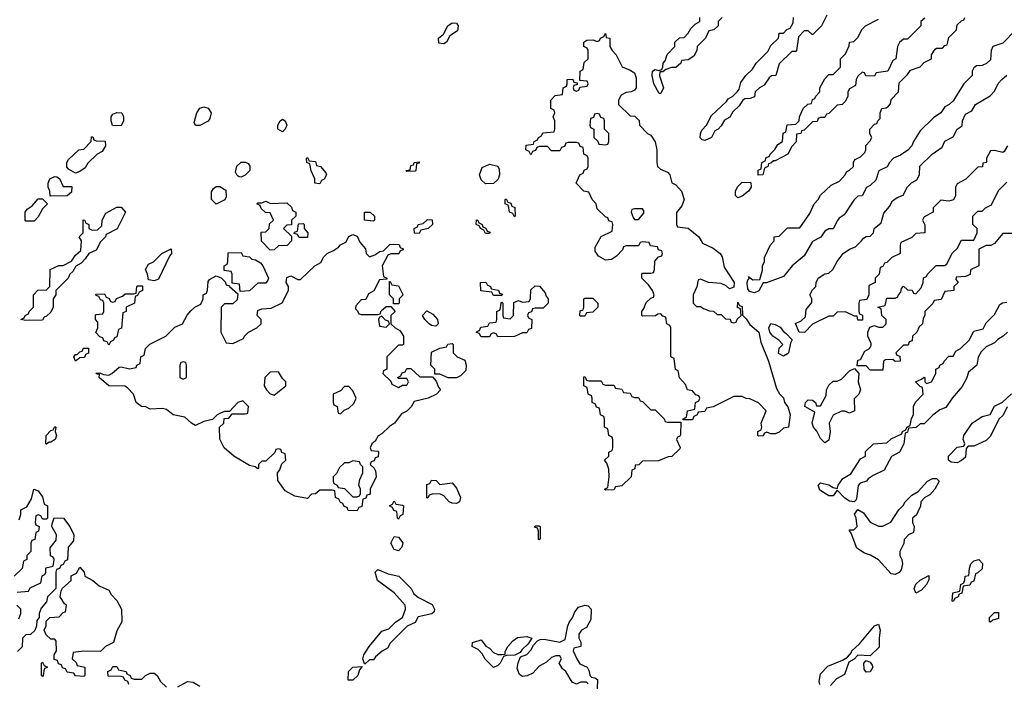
# Model space of a CAD drawing. Header units: inches. Extents: x 2701323 to 2964515, y 494916 to 722124.
# Tile 579 of 656: x 2877780 to 2882537, y 665457 to 668659. Entities that reach past the tile are written whole.
import ezdxf

# ---------------------------------------------------------------- set-up
doc = ezdxf.new("R2010")
doc.units = ezdxf.units.IN
doc.header["$MEASUREMENT"] = 0
doc.layers.add('C8676', color=7, linetype='Continuous')
doc.layers.add('C8686', color=7, linetype='Continuous')

msp = doc.modelspace()

# ---------------------------------------------------------------- linework, layer by layer
at = {"layer": 'C8676', "color": 2, "elevation": 2}
for points in [[(2879830, 668542), (2879805.2, 668545.2), (2879804, 668570), (2879828, 668590), (2879848.7, 668630), (2879870, 668644.7), (2879890, 668642), (2879898, 668630), (2879895.3, 668604.7), (2879858, 668582), (2879842, 668550)], [(2878650, 668148), (2878628.7, 668148.7), (2878623.1, 668163.1), (2878635.3, 668210), (2878650, 668231.3), (2878670, 668238), (2878690, 668232), (2878704.7, 668210), (2878698, 668182), (2878690, 668168.7)], [(2878270, 668146), (2878228.7, 668148.7), (2878222, 668170), (2878222, 668190), (2878230, 668202), (2878250, 668211.3), (2878274, 668210), (2878282, 668190), (2878282, 668170)], [(2879050, 668118), (2879028, 668130), (2879028, 668150), (2879038, 668170), (2879050, 668178), (2879062, 668170), (2879071.3, 668150), (2879062, 668130)], [(2878050, 667918), (2878016.4, 667936.4), (2878008, 667948), (2878008, 667970), (2878016.4, 667983.6), (2878066, 668030), (2878090, 668034), (2878126, 668070), (2878127.3, 668092.7), (2878132.7, 668092.7), (2878138, 668078), (2878150, 668074), (2878192.7, 668072.7), (2878194, 668050), (2878178, 668022), (2878154, 668010), (2878110, 667966), (2878096.9, 667943.1), (2878070, 667926)], [(2879230, 667866), (2879206, 667870), (2879206, 667890), (2879188.4, 667928.4), (2879182, 667962), (2879168, 667970), (2879166, 667990), (2879170, 667994), (2879178, 667978), (2879210, 667974), (2879214, 667954), (2879234, 667950), (2879259.6, 667919.6), (2879262, 667910), (2879251.6, 667888.4), (2879238, 667882)], [(2878850, 667898), (2878840.4, 667900.4), (2878830, 667906), (2878823.1, 667923.1), (2878829.1, 667950.9), (2878850, 667971.3), (2878871.6, 667971.6), (2878884.7, 667964.7), (2878891.2, 667951.1), (2878891.3, 667930), (2878870, 667908)], [(2879650, 667926), (2879646, 667930), (2879666, 667934), (2879670, 667954), (2879682, 667958), (2879686, 667970), (2879710, 667972), (2879710, 667966), (2879698, 667962), (2879694, 667930), (2879690, 667928)], [(2877927.3, 667807.3), (2877926, 667830), (2877918, 667850), (2877918, 667870), (2877926, 667890), (2877950, 667902), (2877959.6, 667899.6), (2877972.7, 667892.7), (2877990, 667854), (2878032.7, 667852.7), (2878030, 667826), (2878010, 667808)], [(2878730, 667768), (2878706, 667790), (2878707.3, 667827.3), (2878716.4, 667843.6), (2878730, 667854), (2878747.3, 667852.7), (2878776, 667836), (2878776.9, 667803.1), (2878771.3, 667788.7)], [(2877810, 667686), (2877806, 667690), (2877806, 667730), (2877816.4, 667743.6), (2877840.4, 667759.6), (2877870, 667794), (2877890, 667794), (2877914, 667770), (2877890, 667746), (2877870, 667706), (2877850, 667686)], [(2877810, 667206), (2877786, 667210), (2877802, 667218), (2877806, 667230), (2877822, 667238), (2877826, 667250), (2877846, 667270), (2877846, 667330), (2877868.4, 667351.6), (2877910, 667354), (2877926, 667370), (2877927.3, 667452.7), (2877968.4, 667471.6), (2877990, 667472), (2878030, 667492), (2878050, 667522), (2878075.3, 667544.7), (2878078, 667590), (2878068, 667610), (2878086, 667630), (2878087.3, 667692.7), (2878094, 667690), (2878098, 667678), (2878114, 667670), (2878114, 667650), (2878130, 667642), (2878156.4, 667643.6), (2878176.4, 667663.6), (2878178, 667690), (2878196.4, 667723.6), (2878250, 667754), (2878270, 667754), (2878292, 667730), (2878251.3, 667648.7), (2878198, 667622), (2878194, 667610), (2878170, 667586), (2878150, 667546), (2878114, 667530), (2878096.9, 667503.1), (2878076.9, 667483.1), (2878051.6, 667468.4), (2878036.9, 667443.1), (2878022, 667430), (2878014, 667410), (2877954, 667350), (2877954, 667330), (2877942, 667310), (2877942, 667270), (2877930, 667246), (2877910, 667226), (2877898, 667222), (2877890, 667208)], [(2878991.6, 667771.6), (2879070, 667774), (2879092.7, 667752.7), (2879098, 667738), (2879114, 667730), (2879114, 667710), (2879094, 667690), (2879092.7, 667667.3), (2879070, 667666), (2879054, 667650), (2879094, 667614), (2879094, 667590), (2879071.6, 667568.4), (2879030, 667566), (2879010, 667548), (2878990, 667546), (2878948.4, 667588.4), (2878947.3, 667632.7), (2878970, 667634), (2878986, 667650), (2878987.3, 667672.7), (2879006, 667690), (2878990, 667726), (2878967.3, 667727.3), (2878947.3, 667747.3), (2878942, 667762), (2878926, 667770), (2878930, 667774), (2878950, 667774), (2878970, 667782)], [(2879490, 667686), (2879446, 667690), (2879446, 667730), (2879474, 667730), (2879494, 667710), (2879494, 667690)], [(2879710, 667626), (2879687.3, 667627.3), (2879686, 667650), (2879702, 667658), (2879706, 667670), (2879730, 667674), (2879750, 667694), (2879772.7, 667692.7), (2879774, 667670), (2879754, 667650), (2879718, 667642)], [(2879130, 667606), (2879122, 667622), (2879106, 667626), (2879107.3, 667632.7), (2879122, 667638), (2879127.3, 667672.7), (2879150, 667674), (2879154, 667670), (2879154, 667650), (2879172, 667630), (2879170, 667606)], [(2879470, 667514), (2879496.4, 667523.6), (2879520.4, 667539.6), (2879538, 667542), (2879570, 667574), (2879612.7, 667572.7), (2879618, 667558), (2879632.7, 667552.7), (2879632.7, 667547.3), (2879618, 667542), (2879611.6, 667528.4), (2879572.7, 667527.3), (2879558, 667522), (2879532, 667470), (2879538, 667418), (2879554, 667410), (2879554, 667406), (2879518, 667402), (2879491.2, 667348.9), (2879465.4, 667334.6), (2879452.7, 667307.3), (2879430, 667306), (2879403.6, 667276.4), (2879402, 667262), (2879412.7, 667252.7), (2879418, 667238), (2879430, 667234), (2879510, 667234), (2879522, 667238), (2879527.3, 667252.7), (2879550, 667274), (2879574, 667274), (2879594, 667250), (2879574, 667230), (2879574, 667190), (2879594, 667170), (2879616.9, 667156.9), (2879634, 667130), (2879634, 667090), (2879630, 667086), (2879610, 667086), (2879554, 667030), (2879554, 666970), (2879538, 666962), (2879534, 666950), (2879572.7, 666912.7), (2879578, 666898), (2879610, 666882), (2879630, 666894), (2879650, 666894), (2879658, 666910), (2879650, 666926), (2879610, 666926), (2879606, 666930), (2879622, 666938), (2879627.3, 666952.7), (2879642, 666958), (2879650, 666974), (2879670, 666974), (2879712.7, 666932.7), (2879774, 666934), (2879792.7, 666912.7), (2879803.6, 666883.6), (2879814, 666870), (2879794, 666850), (2879754, 666830), (2879686, 666814), (2879670.9, 666789.1), (2879650, 666768), (2879625.4, 666754.6), (2879590.7, 666709.3), (2879566.8, 666693.2), (2879530, 666658), (2879511.6, 666648.4), (2879496.9, 666623.1), (2879482, 666610), (2879474, 666590), (2879478, 666578), (2879510, 666574), (2879514, 666570), (2879512.7, 666547.3), (2879498, 666542), (2879492.7, 666527.3), (2879478, 666522), (2879474, 666510), (2879492.7, 666492.7), (2879499.6, 666479.6), (2879502, 666450), (2879474, 666390), (2879472.7, 666367.3), (2879458, 666362), (2879452.7, 666347.3), (2879438, 666342), (2879432.7, 666307.3), (2879418, 666302), (2879410, 666286), (2879367.3, 666287.3), (2879362, 666302), (2879347.3, 666307.3), (2879342, 666322), (2879330, 666326), (2879322, 666342), (2879306, 666350), (2879302, 666382), (2879290, 666386), (2879230, 666386), (2879210, 666368), (2879190, 666366), (2879170, 666346), (2879110, 666357.2), (2879063.2, 666383.2), (2879027.3, 666432.7), (2879026, 666470), (2879036.4, 666483.6), (2879047.3, 666512.7), (2879066, 666530), (2879062, 666562), (2879047.3, 666567.3), (2879042, 666582), (2879030, 666586), (2879018, 666582), (2879012.7, 666567.3), (2878970, 666526), (2878950, 666526), (2878934, 666510), (2878934, 666490), (2878930, 666488.7), (2878918, 666498), (2878890, 666505.2), (2878815.3, 666550), (2878768.7, 666590), (2878747.3, 666632.7), (2878746, 666690), (2878766, 666710), (2878767.3, 666732.7), (2878790, 666734), (2878806, 666754), (2878870, 666754), (2878882, 666758), (2878886, 666790), (2878858, 666818), (2878834, 666810), (2878794, 666766), (2878770, 666766), (2878750, 666758), (2878734, 666750), (2878712, 666728), (2878670, 666718), (2878630, 666698), (2878610, 666709), (2878578.4, 666738.4), (2878522, 666750), (2878490, 666776), (2878470, 666781.2), (2878410, 666778), (2878388.7, 666788.7), (2878368, 666790), (2878342, 666810), (2878329.2, 666849.2), (2878300.4, 666880.4), (2878288.7, 666888.7), (2878210, 666889.6), (2878164, 666930), (2878166, 666946), (2878154, 666946), (2878148.4, 666951.6), (2878167.3, 666952.7), (2878184.7, 666944.7), (2878210, 666942), (2878226, 666950), (2878260.4, 666979.6), (2878270, 666982), (2878310, 666972), (2878342, 666978), (2878346, 666990), (2878362, 666998), (2878366, 667030), (2878382, 667038), (2878388, 667070), (2878408.8, 667091.1), (2878486, 667130), (2878530, 667174), (2878566, 667190), (2878588.4, 667231.6), (2878607.3, 667252.7), (2878626, 667270), (2878654.6, 667285.4), (2878666, 667310), (2878666, 667330), (2878682, 667338), (2878687.3, 667352.7), (2878690, 667394), (2878696.4, 667403.6), (2878730, 667422), (2878752.7, 667412.7), (2878772.7, 667392.7), (2878778, 667378), (2878794, 667374), (2878794, 667370), (2878834, 667334), (2878830, 667306), (2878810, 667286), (2878770, 667286), (2878754, 667270), (2878752, 667150), (2878778, 667098), (2878810, 667094), (2878862, 667118), (2878866, 667130), (2878886, 667150), (2878926, 667170), (2878946, 667190), (2878946, 667210), (2878928, 667230), (2878930, 667254), (2878950, 667262), (2878994.6, 667265.4), (2879048.4, 667291.6), (2879078, 667350), (2879078, 667370), (2879068, 667390), (2879070, 667414), (2879090, 667422), (2879123.6, 667403.6), (2879136.4, 667403.6), (2879206, 667470), (2879234.6, 667485.4), (2879250, 667514), (2879266, 667530), (2879296.4, 667543.6), (2879320.4, 667559.6), (2879330, 667572), (2879355.3, 667584.7), (2879370, 667612), (2879390, 667622), (2879410, 667614), (2879423.6, 667583.6), (2879451.6, 667551.6), (2879454, 667530)], [(2878430, 667398), (2878402, 667402), (2878398, 667430), (2878388.4, 667451.6), (2878402, 667478), (2878426, 667490), (2878466, 667530), (2878512, 667552), (2878514, 667530), (2878503.6, 667516.4), (2878450, 667406)], [(2878846, 667346), (2878842, 667382), (2878806, 667386), (2878806, 667430), (2878802, 667442), (2878767.3, 667447.3), (2878768, 667470), (2878782, 667478), (2878786, 667490), (2878787.3, 667532.7), (2878850, 667534), (2878858, 667518), (2878890, 667514), (2878902, 667502), (2878919.6, 667499.6), (2878943.6, 667483.6), (2878954, 667470), (2878982, 667410), (2878979.6, 667400.4), (2878970, 667386), (2878930, 667386), (2878890, 667348.7)], [(2878210, 667086), (2878202, 667102), (2878187.3, 667107.3), (2878182, 667122), (2878167.3, 667127.3), (2878148.4, 667148.4), (2878158, 667170), (2878158, 667198), (2878146, 667210), (2878146, 667230), (2878150, 667234), (2878182, 667238), (2878186, 667250), (2878186, 667290), (2878182, 667302), (2878170, 667306), (2878162, 667322), (2878150, 667326), (2878147.3, 667332.7), (2878190, 667334), (2878198, 667318), (2878212.7, 667312.7), (2878218, 667298), (2878230, 667294), (2878242, 667298), (2878247.3, 667312.7), (2878276.4, 667323.6), (2878290, 667334), (2878330, 667334), (2878342, 667338), (2878346, 667370), (2878350, 667374), (2878372.7, 667372.7), (2878374, 667350), (2878358, 667342), (2878350, 667326), (2878338, 667322), (2878334, 667290), (2878294, 667270), (2878294, 667250), (2878278, 667242), (2878271.6, 667168.4), (2878258, 667162), (2878250, 667126), (2878238, 667122), (2878234, 667110), (2878218, 667102)], [(2879586, 667286), (2879586, 667310), (2879566, 667330), (2879566, 667394), (2879570, 667394), (2879578, 667378), (2879610, 667374), (2879631.6, 667331.6), (2879631.6, 667328.4), (2879614, 667310), (2879614, 667290), (2879610, 667286)], [(2879530, 667226), (2879518, 667222), (2879514, 667210), (2879518, 667178), (2879550, 667174), (2879566, 667190), (2879562, 667202), (2879547.3, 667207.3)], [(2879790, 667178), (2879770, 667182), (2879758, 667190), (2879738, 667210), (2879726, 667230), (2879747.3, 667252.7), (2879776.9, 667236.9), (2879798, 667210), (2879802, 667190)], [(2879850, 666928), (2879810, 666946), (2879786, 666946), (2879786, 666970), (2879766, 666990), (2879770, 667052), (2879810, 667072), (2879842, 667078), (2879848.4, 667091.6), (2879870, 667094), (2879874, 667090), (2879874, 667050), (2879894, 667030), (2879930, 667014), (2879938, 666990), (2879935.3, 666964.7), (2879910, 666938), (2879890, 666928)], [(2878050, 667009.4), (2878042, 667030), (2878050, 667042), (2878058, 667042), (2878070, 667054), (2878082, 667058), (2878088.4, 667071.6), (2878112.7, 667072.7), (2878112.7, 667047.3), (2878098, 667042), (2878092.7, 667027.3), (2878070, 667026)], [(2878570, 667006), (2878558, 667002), (2878554, 666990), (2878554, 666930), (2878570, 666922), (2878586, 666930), (2878586, 666990), (2878582, 667002)], [(2879030, 666958), (2878990, 666955.3), (2878964.7, 666930), (2878962, 666890), (2878972, 666870), (2878990, 666852), (2879010, 666844.7), (2879066, 666890), (2879066, 666910), (2879050, 666926)], [(2879370, 666886), (2879350, 666886), (2879330, 666866), (2879294, 666850), (2879294, 666810), (2879298, 666798), (2879314, 666790), (2879318, 666758), (2879330, 666754), (2879347.3, 666772.7), (2879370, 666782), (2879394.6, 666805.4), (2879406, 666830), (2879390, 666866)], [(2877910, 666608), (2877906, 666610), (2877908, 666650), (2877930, 666674), (2877942, 666678), (2877950, 666694), (2877954, 666690), (2877952, 666670), (2877958, 666650), (2877951, 666630), (2877930, 666618), (2877922, 666618)], [(2879390, 666528), (2879370, 666518), (2879350, 666518), (2879325.4, 666494.6), (2879310, 666466), (2879294, 666450), (2879294, 666430), (2879298, 666418), (2879314, 666410), (2879318, 666398), (2879350, 666394), (2879390, 666354), (2879410, 666354), (2879422, 666358), (2879426, 666370), (2879426, 666390), (2879418, 666410), (2879423.1, 666436.9), (2879438, 666470), (2879438, 666498), (2879426, 666510), (2879422, 666522)], [(2879810, 666414), (2879870, 666422), (2879890, 666396), (2879910.5, 666350), (2879904.7, 666330), (2879890, 666321.2), (2879870, 666322.7), (2879855.3, 666330), (2879830, 666358), (2879810, 666368), (2879772.7, 666367.3), (2879758, 666362), (2879754, 666350), (2879747.3, 666347.3), (2879747.3, 666412.7), (2879762, 666418), (2879770, 666434), (2879792.7, 666432.7)], [(2879610, 666246), (2879606, 666250), (2879602, 666282), (2879587.3, 666287.3), (2879582, 666302), (2879566, 666310), (2879582, 666318), (2879590, 666334), (2879598, 666318), (2879630, 666314), (2879634, 666310), (2879631.6, 666268.4), (2879618, 666262)], [(2879610, 666093.2), (2879590, 666099), (2879574, 666130), (2879590, 666162), (2879610, 666158), (2879630.6, 666130.6), (2879626.8, 666110)], [(2878170, 665606), (2878090, 665608), (2878038, 665602), (2878034, 665570), (2878052.7, 665552.7), (2878058, 665538), (2878094, 665530), (2878094, 665490), (2878090, 665486), (2878050, 665488), (2878042, 665502), (2878010, 665506), (2878002, 665522), (2877987.3, 665527.3), (2877982, 665542), (2877967.3, 665547.3), (2877962, 665562), (2877947.3, 665567.3), (2877946, 665590), (2877958, 665610), (2877956.4, 665656.4), (2877950, 665666), (2877930, 665666), (2877907.3, 665687.3), (2877898, 665710), (2877908, 665730), (2877908, 665752), (2877926, 665770), (2877970, 665774), (2877990, 665794), (2878002, 665798), (2878006, 665830), (2877996.4, 665836.4), (2877975.3, 665870), (2877980.4, 665899.6), (2877987.3, 665912.7), (2878028, 665950), (2878028.7, 665971.3), (2878054.6, 665985.4), (2878070, 666014), (2878091.3, 665990), (2878094, 665970), (2878134, 665950), (2878163.6, 665923.6), (2878210, 665902), (2878222, 665882), (2878250, 665852), (2878272, 665810), (2878274, 665750), (2878250, 665706), (2878234, 665650), (2878194, 665630)], [(2879446, 665546), (2879438, 665570), (2879442, 665590), (2879468.7, 665630), (2879530, 665704.7), (2879564, 665716), (2879598, 665750), (2879629.1, 665770.9), (2879644, 665810), (2879642, 665830), (2879590, 665889), (2879508.7, 665950), (2879498, 665990), (2879510, 666002), (2879561.1, 665981.1), (2879611.3, 665970), (2879670.7, 665910.7), (2879684.9, 665884.9), (2879707.3, 665867.3), (2879773, 665833), (2879784.7, 665810), (2879782, 665798), (2879771.6, 665788.4), (2879706, 665774), (2879690, 665746), (2879651.6, 665728.4), (2879570, 665646), (2879556.9, 665623.1), (2879531.6, 665608.4), (2879499.6, 665580.4), (2879490, 665566), (2879470, 665566), (2879450, 665546)], [(2877890, 665486), (2877886, 665490), (2877886, 665550), (2877890, 665554), (2877898, 665538), (2877914, 665530), (2877898, 665522), (2877894, 665490)], [(2879367.3, 665467.3), (2879368, 665510), (2879390, 665531.3), (2879434, 665534), (2879422, 665518), (2879414, 665490), (2879390, 665468)]]:
    msp.add_lwpolyline(points, close=True, dxfattribs=at)
for points in [[(2880000, 667663), (2879986, 667670), (2879987.3, 667692.7), (2879994, 667690), (2879998, 667678), (2880000, 667677)], [(2880000, 667143), (2879986, 667150), (2880000, 667157)], [(2877778, 666242), (2877786, 666270), (2877786, 666290), (2877815.3, 666304.7), (2877836.4, 666343.6), (2877848, 666390), (2877870, 666382), (2877890, 666354), (2877898, 666318), (2877914, 666310), (2877914, 666250), (2877910, 666246), (2877890, 666246), (2877882, 666262), (2877870, 666266), (2877858, 666262), (2877854, 666230), (2877858, 666218), (2877874, 666210), (2877871.6, 666188.4), (2877858, 666182), (2877852.7, 666147.3), (2877838, 666142), (2877834, 666130), (2877834, 666090), (2877814, 666070), (2877814, 666050), (2877798, 666042), (2877792.7, 666007.3), (2877754, 665970)], [(2877767.3, 665892.7), (2877822, 665898), (2877830, 665914), (2877882, 665938), (2877888.4, 665971.6), (2877902, 665978), (2877906, 665990), (2877906, 666010), (2877942, 666018), (2877946, 666050), (2877942, 666062), (2877928.4, 666068.4), (2877927.3, 666107.3), (2877956.4, 666143.6), (2877958, 666170), (2877935.3, 666210), (2877936.4, 666223.6), (2877947.3, 666252.7), (2877991.3, 666251.3), (2878022, 666210), (2878042, 666170), (2878039.6, 666140.4), (2878014, 666110), (2878011.6, 666048.4), (2877998, 666042), (2877990, 666026), (2877978, 666022), (2877972.7, 666007.3), (2877958, 666002), (2877954, 665990), (2877954, 665910), (2877914, 665870), (2877910, 665846), (2877883.6, 665816.4), (2877874, 665790), (2877874, 665770), (2877863.6, 665756.4), (2877862, 665730), (2877852.7, 665707.3), (2877831.6, 665688.4), (2877810, 665686), (2877794, 665670), (2877791.6, 665628.4), (2877770, 665606)], [(2877776.4, 665763.6), (2877786, 665790), (2877786, 665810), (2877766, 665830)], [(2880000, 665610.7), (2879995.3, 665615.3), (2879966, 665630), (2879968, 665650), (2880000, 665659.1)], [(2878307.3, 665447.3), (2878302, 665462), (2878287.3, 665467.3), (2878282, 665482), (2878270, 665486), (2878207.3, 665487.3), (2878206, 665510), (2878222, 665518), (2878230, 665534), (2878250, 665534), (2878258, 665518), (2878294, 665510), (2878298, 665498), (2878314, 665490), (2878318, 665478), (2878332.7, 665472.7), (2878370, 665472), (2878388, 665490), (2878410, 665501), (2878430, 665501), (2878444.7, 665490), (2878461, 665461), (2878490, 665434)], [(2878544.7, 665435.3), (2878590, 665461), (2878618, 665458), (2878650, 665438)]]:
    msp.add_lwpolyline(points, dxfattribs=at)
at = {"layer": 'C8686', "color": 2, "elevation": 2}
for points in [[(2881174, 668670), (2881154, 668650), (2881154, 668630), (2881134, 668610), (2881110, 668606), (2881094, 668570), (2881054, 668530), (2881052, 668510), (2881036.9, 668483.1), (2881010, 668466), (2880978, 668462), (2880974, 668450), (2880950, 668428), (2880930, 668428), (2880902, 668418), (2880887.3, 668407.3), (2880872.7, 668407.3), (2880871.6, 668388.4), (2880890.6, 668329.4), (2880878, 668302), (2880870, 668302), (2880843.7, 668350), (2880835.3, 668390), (2880838, 668410), (2880850, 668418), (2880866, 668414), (2880882, 668418), (2880888, 668432), (2880888.7, 668450), (2880899, 668461), (2880909, 668491), (2880946, 668530), (2880946, 668550), (2880968.4, 668571.6), (2880990, 668574), (2881010, 668594), (2881023.1, 668616.9), (2881043.1, 668636.9), (2881066, 668650), (2881066, 668670)], [(2881679.6, 668680.4), (2881654, 668630), (2881611.6, 668588.4), (2881608.4, 668588.4), (2881590, 668606), (2881570, 668606), (2881543.6, 668576.4), (2881534, 668510), (2881530, 668506), (2881510, 668506), (2881450, 668446), (2881434, 668390), (2881412.7, 668387.3), (2881402, 668378), (2881376.9, 668343.1), (2881354, 668330), (2881334, 668310), (2881330, 668286), (2881310, 668278), (2881283.6, 668276.4), (2881274, 668270), (2881256.9, 668243.1), (2881225.4, 668214.6), (2881211.2, 668188.9), (2881185.4, 668174.6), (2881170, 668146), (2881154, 668130), (2881138, 668122), (2881122, 668090), (2881090, 668075.3), (2881078, 668078), (2881068, 668088), (2881068.7, 668110), (2881075.3, 668124.7), (2881098, 668150), (2881123.1, 668196.9), (2881195.3, 668264.7), (2881203.1, 668276.9), (2881226, 668290), (2881248.4, 668311.6), (2881256.4, 668323.6), (2881264.7, 668355.3), (2881288, 668390), (2881320.4, 668419.6), (2881338, 668450), (2881394.6, 668505.4), (2881410, 668534), (2881446, 668570), (2881450, 668594), (2881470, 668594), (2881487.3, 668612.7), (2881502, 668618), (2881516.4, 668643.6), (2881518, 668670)], [(2882591, 668609), (2882530, 668546), (2882482, 668530), (2882474, 668510), (2882470, 668466), (2882451.6, 668448.4), (2882430, 668438), (2882403.6, 668436.4), (2882390, 668426), (2882382, 668410), (2882382, 668390), (2882342, 668350), (2882290, 668268), (2882270.9, 668249.1), (2882250, 668238), (2882230.8, 668209.2), (2882195.3, 668184.7), (2882130, 668122), (2882098, 668070), (2882090.8, 668049.2), (2882071.2, 668028.9), (2882035.3, 668004.7), (2882002, 667990), (2881982, 667970), (2881971.2, 667948.9), (2881931.6, 667928.4), (2881916, 667884), (2881890, 667858), (2881871.6, 667848.4), (2881851.2, 667808.9), (2881830, 667806), (2881810, 667788), (2881763.6, 667716.4), (2881739.6, 667700.4), (2881731.2, 667688.9), (2881710, 667648), (2881690, 667648), (2881670, 667638), (2881651.2, 667608.9), (2881610, 667588), (2881570, 667518), (2881512, 667470), (2881470, 667418), (2881388, 667388), (2881372, 667388), (2881350.6, 667349.4), (2881330, 667339), (2881306, 667346), (2881298, 667358), (2881294.6, 667385.4), (2881298, 667402), (2881306, 667410), (2881302, 667418), (2881322.8, 667402.8), (2881356.4, 667403.6), (2881368.4, 667448.4), (2881368.8, 667471.1), (2881378, 667490), (2881378, 667510), (2881408.4, 667571.6), (2881426, 667590), (2881426, 667610), (2881450, 667614), (2881490, 667654), (2881550, 667654), (2881598, 667722), (2881618, 667770), (2881638, 667790), (2881648.8, 667811.1), (2881700.2, 667859.8), (2881740.4, 667879.6), (2881768, 667910), (2881775.3, 667924.7), (2881790, 667932), (2881808, 667950), (2881808.4, 667971.6), (2881816.4, 667983.6), (2881843.1, 667996.9), (2881863.1, 668016.9), (2881868.7, 668030), (2881868.7, 668051.3), (2881890, 668074), (2881898, 668090), (2881888, 668108), (2881888, 668130), (2881910, 668154), (2881922, 668158), (2881926, 668170), (2881938, 668182), (2881938, 668210), (2881946, 668230), (2881967.3, 668232.7), (2881978, 668242), (2881987.3, 668252.7), (2881990, 668274), (2882026, 668310), (2882030, 668354), (2882070, 668394), (2882084, 668416), (2882130, 668432), (2882150, 668452), (2882186, 668470), (2882186, 668490), (2882203.1, 668516.9), (2882210, 668522), (2882238, 668522), (2882250, 668534), (2882262, 668538), (2882270, 668574), (2882306, 668610), (2882310, 668634), (2882330, 668654), (2882342, 668658), (2882346, 668670)], [(2882152.7, 668667.3), (2882134, 668650), (2882134, 668630), (2882070, 668566), (2882050, 668566), (2882031.6, 668548.4), (2882022, 668530), (2882014, 668470), (2881998, 668462), (2881974, 668410), (2881918, 668402), (2881910, 668386), (2881868.4, 668388.4), (2881862, 668402), (2881850, 668406), (2881830, 668386), (2881822, 668370), (2881818, 668342), (2881790, 668326), (2881782, 668310), (2881782, 668290), (2881770, 668266), (2881754, 668250), (2881730, 668246), (2881690, 668206), (2881678, 668202), (2881670, 668186), (2881650, 668186), (2881638, 668182), (2881632.7, 668167.3), (2881610, 668166), (2881570, 668126), (2881558, 668122), (2881554, 668110), (2881534, 668106), (2881531.6, 668068.4), (2881510, 668046), (2881491.2, 668008.9), (2881430, 667978), (2881422, 667978), (2881410, 667966), (2881398, 667962), (2881394, 667950), (2881378, 667942), (2881371.2, 667908.9), (2881348, 667908), (2881348.4, 667931.6), (2881362, 667938), (2881366, 667970), (2881382, 667978), (2881387.3, 667992.7), (2881402, 667998), (2881406, 668010), (2881428.4, 668031.6), (2881443.1, 668056.9), (2881466, 668070), (2881468.4, 668111.6), (2881482, 668118), (2881488.8, 668151.1), (2881530, 668154), (2881546, 668170), (2881548, 668190), (2881566, 668230), (2881588.4, 668251.6), (2881606, 668254), (2881610, 668274), (2881622, 668278), (2881626, 668290), (2881646, 668310), (2881646, 668330), (2881670, 668374), (2881690, 668394), (2881710, 668394), (2881746, 668430), (2881746, 668470), (2881770, 668494), (2881787.3, 668532.7), (2881788.8, 668551.1), (2881810, 668554), (2881830, 668574), (2881850, 668614), (2881866, 668630), (2881930, 668662)], [(2882552, 668050), (2882536.9, 668023.1), (2882530, 668018), (2882490, 668028), (2882470, 668026), (2882452, 667990), (2882451.2, 667968.9), (2882434, 667966), (2882431.2, 667948.9), (2882410, 667946), (2882351.2, 667888.9), (2882310, 667866), (2882302, 667850), (2882302, 667810), (2882291.2, 667788.9), (2882270, 667782), (2882230, 667788), (2882194, 667750), (2882194, 667730), (2882150, 667706), (2882142, 667690), (2882152.7, 667667.3), (2882154, 667630), (2882110, 667626), (2882090, 667606), (2882038, 667582), (2882034, 667570), (2882034, 667530), (2881994, 667510), (2881970, 667486), (2881958, 667482), (2881950, 667466), (2881938, 667462), (2881932, 667430), (2881914, 667410), (2881914, 667390), (2881884.7, 667375.3), (2881882, 667370), (2881882, 667330), (2881872.7, 667307.3), (2881838, 667302), (2881834, 667290), (2881834, 667250), (2881838, 667238), (2881851.6, 667231.6), (2881852.7, 667207.3), (2881830, 667208), (2881826, 667226), (2881814, 667226), (2881770, 667248), (2881730, 667246), (2881710, 667226), (2881690, 667226), (2881610, 667188), (2881572.7, 667147.3), (2881546, 667150), (2881528.4, 667191.6), (2881556.4, 667203.6), (2881576.4, 667223.6), (2881580.4, 667259.6), (2881607.3, 667292.7), (2881608, 667310), (2881598, 667330), (2881610, 667354), (2881626, 667370), (2881628, 667390), (2881638, 667410), (2881670, 667432), (2881690, 667434), (2881708.4, 667451.6), (2881729.1, 667490.9), (2881758, 667530), (2881789.1, 667550.9), (2881818, 667562), (2881848, 667590), (2881856.4, 667603.6), (2881870, 667612), (2881890, 667614), (2881906, 667630), (2881908, 667650), (2881943.1, 667676.9), (2881955.3, 667724.7), (2881983.1, 667756.9), (2881996.4, 667783.6), (2882020.2, 667799.8), (2882048.7, 667811.3), (2882070, 667852), (2882089.1, 667870.9), (2882114.6, 667885.4), (2882128, 667910), (2882129, 667951), (2882188, 668010), (2882237.2, 668042.8), (2882250, 668072), (2882290, 668094), (2882308.8, 668131.1), (2882334, 668146), (2882335.3, 668170), (2882350, 668202), (2882380.4, 668219.6), (2882398, 668250), (2882468.4, 668291.6), (2882490, 668314), (2882508.4, 668351.6), (2882526, 668370), (2882550, 668392)], [(2882590, 667626), (2882530, 667626), (2882490, 667578), (2882471.6, 667568.4), (2882450, 667568), (2882414, 667550), (2882414, 667470), (2882374, 667450), (2882371.6, 667428.4), (2882350, 667418), (2882304.7, 667415.3), (2882303.6, 667403.6), (2882314, 667390), (2882294, 667370), (2882294, 667350), (2882250, 667346), (2882232.7, 667307.3), (2882198, 667302), (2882192.7, 667287.3), (2882154, 667250), (2882154, 667230), (2882145.4, 667214.6), (2882142, 667190), (2882125.4, 667174.6), (2882114, 667150), (2882094, 667130), (2882092.7, 667107.3), (2882078, 667102), (2882072.7, 667087.3), (2882050, 667086), (2882014, 667050), (2882018, 667038), (2882032.7, 667032.7), (2882034, 667010), (2882010, 667008), (2881998, 667018), (2881963.6, 667016.4), (2881954, 667010), (2881950, 666966), (2881890, 666966), (2881870, 666986), (2881826, 666986), (2881830, 667014), (2881842, 667018), (2881863.1, 667056.9), (2881886, 667070), (2881894.6, 667085.4), (2881894.6, 667094.6), (2881878, 667130), (2881878, 667150), (2881887.3, 667172.7), (2881910, 667182), (2881930, 667174), (2881950, 667174), (2881966, 667190), (2881966, 667210), (2881946, 667230), (2881942, 667262), (2881926, 667270), (2881962, 667278), (2881970, 667314), (2882010, 667314), (2882022, 667318), (2882026, 667330), (2882038, 667342), (2882040.4, 667359.6), (2882050, 667372), (2882070, 667354), (2882092.7, 667352.7), (2882098, 667338), (2882110, 667334), (2882136.4, 667363.6), (2882146, 667390), (2882147.3, 667412.7), (2882162, 667418), (2882166, 667430), (2882208.4, 667471.6), (2882250, 667472), (2882260.4, 667479.6), (2882287.3, 667532.7), (2882310, 667554), (2882330, 667594), (2882390, 667594), (2882406, 667630), (2882406, 667650), (2882386, 667670), (2882386, 667710), (2882410, 667734), (2882430, 667734), (2882446, 667750), (2882475.3, 667764.7), (2882510, 667834), (2882550, 667874)], [(2880000, 667677), (2880014, 667670), (2880018, 667658), (2880032.7, 667652.7), (2880038, 667638), (2880052.7, 667632.7), (2880050, 667626), (2880030, 667626), (2880022, 667642), (2880006, 667650), (2880002, 667662), (2880000, 667663)], [(2880000, 667157), (2880002, 667158), (2880007.3, 667172.7), (2880042, 667178), (2880050, 667194), (2880082, 667198), (2880086, 667210), (2880086, 667250), (2880102, 667258), (2880106, 667290), (2880110, 667294), (2880114, 667290), (2880114, 667230), (2880118, 667218), (2880150, 667214), (2880166, 667230), (2880167.3, 667292.7), (2880190, 667302), (2880210, 667294), (2880242, 667298), (2880247.3, 667312.7), (2880250, 667354), (2880270, 667374), (2880291.6, 667371.6), (2880319.6, 667339.6), (2880323.6, 667323.6), (2880334, 667310), (2880334, 667290), (2880310, 667266), (2880270, 667266), (2880258, 667262), (2880252.7, 667247.3), (2880238, 667242), (2880234, 667230), (2880238, 667218), (2880254, 667210), (2880252.7, 667167.3), (2880238, 667162), (2880230, 667146), (2880210, 667146), (2880170, 667128), (2880090, 667126), (2880082, 667142), (2880070, 667146), (2880058, 667142), (2880050, 667126), (2880010, 667126), (2880002, 667142), (2880000, 667143)], [(2882552, 667150), (2882532, 667130), (2882505.4, 667114.6), (2882490, 667098), (2882450, 667078), (2882425.4, 667054.6), (2882411.3, 667028.7), (2882404.7, 666990), (2882364, 666956), (2882354.8, 666925.2), (2882333.7, 666886.3), (2882284.7, 666830), (2882254.8, 666785.2), (2882226.4, 666773.6), (2882191.6, 666748.4), (2882150, 666706), (2882130, 666706), (2882111.6, 666688.4), (2882074, 666686), (2882070, 666666), (2882058, 666662), (2882052, 666610), (2882030.9, 666569.1), (2881991.6, 666548.4), (2881956.9, 666483.1), (2881903.6, 666456.4), (2881879.6, 666440.4), (2881870.9, 666429.1), (2881841, 666419), (2881831, 666409), (2881825.5, 666354.5), (2881821, 666339), (2881811.3, 666328.7), (2881790, 666332.7), (2881766.6, 666346.6), (2881730, 666386), (2881710, 666358), (2881690, 666358), (2881645.6, 666385.6), (2881638, 666410), (2881650, 666422), (2881690, 666411.3), (2881710, 666398), (2881730, 666394), (2881734, 666410), (2881757.2, 666442.8), (2881795.3, 666464.7), (2881843.1, 666536.9), (2881866, 666550), (2881867.3, 666572.7), (2881906, 666610), (2881970, 666614), (2881990, 666634), (2882042, 666658), (2882046, 666670), (2882062, 666678), (2882066, 666690), (2882082, 666698), (2882088.4, 666731.6), (2882098, 666750), (2882098, 666790), (2882108.8, 666811.1), (2882146, 666850), (2882142, 666882), (2882130, 666886), (2882108, 666910), (2882138, 666922), (2882150, 666932), (2882154, 666930), (2882154, 666910), (2882162, 666902), (2882186, 666910), (2882206, 666950), (2882206, 666970), (2882222, 666978), (2882226, 666990), (2882242, 666998), (2882246, 667010), (2882270, 667034), (2882290, 667034), (2882303.1, 667056.9), (2882326, 667070), (2882368, 667110), (2882390, 667154), (2882434.6, 667165.4), (2882450, 667194), (2882490, 667234), (2882516.4, 667283.6), (2882528.4, 667291.6), (2882550, 667294)], [(2882551.6, 666788.4), (2882531.2, 666748.9), (2882511.2, 666728.9), (2882470, 666646), (2882450, 666626), (2882390, 666598), (2882362, 666598), (2882352.7, 666587.3), (2882350, 666546), (2882330, 666528.7), (2882310, 666518), (2882280.4, 666520.4), (2882268, 666530), (2882268, 666550), (2882310, 666594), (2882342, 666598), (2882346, 666610), (2882338, 666630), (2882342, 666650), (2882382, 666710), (2882430, 666742), (2882468.4, 666751.6), (2882490, 666792), (2882528.4, 666811.6), (2882572, 666852)], [(2880526, 665450), (2880518, 665458), (2880490, 665458), (2880470, 665448), (2880450, 665458), (2880418, 665510), (2880403.1, 665523.1), (2880386, 665550), (2880398, 665570), (2880390, 665586), (2880370, 665586), (2880350, 665578), (2880326, 665554), (2880290, 665535.3), (2880258.8, 665501.2), (2880231.6, 665488.4), (2880210, 665486), (2880195.3, 665495.3), (2880184, 665524), (2880188.7, 665551.3), (2880200.2, 665579.8), (2880230, 665592), (2880250, 665612), (2880263.1, 665636.9), (2880282, 665658), (2880295.3, 665664.7), (2880314, 665666), (2880390, 665652), (2880415.3, 665664.7), (2880429.2, 665730), (2880437.2, 665750), (2880451.7, 665768.3), (2880462, 665798), (2880480.1, 665819.9), (2880510, 665830.7), (2880527.1, 665827.1), (2880541, 665810), (2880538.8, 665761.2), (2880518, 665722), (2880494, 665710), (2880482, 665690), (2880482, 665670), (2880491.6, 665651.6), (2880492, 665630), (2880458, 665622), (2880454, 665610), (2880471.3, 665570), (2880486.8, 665546.8), (2880522, 665530), (2880531.6, 665511.6), (2880534, 665490), (2880542, 665482), (2880559.6, 665479.6), (2880571.6, 665471.6), (2880570, 665426)], [(2881646, 665446), (2881642, 665462), (2881650, 665498), (2881685.4, 665534.6), (2881756, 665564), (2881780.4, 665579.6), (2881799.3, 665600.7), (2881801.2, 665610), (2881837.5, 665642.5), (2881909.7, 665730.3), (2881930, 665738), (2881937.3, 665710), (2881932, 665672), (2881932.7, 665627.3), (2881890, 665586), (2881830, 665588), (2881811.2, 665568.9), (2881785.4, 665554.6), (2881764.7, 665495.3), (2881726.4, 665473.6), (2881698, 665442)], [(2880000, 665659.1), (2880010, 665662), (2880031.6, 665631.6), (2880050, 665622), (2880070, 665602), (2880090, 665592), (2880110, 665592), (2880126, 665594), (2880126, 665606), (2880138, 665630), (2880162, 665658), (2880185.6, 665674.4), (2880230, 665678), (2880254, 665670), (2880236.9, 665643.1), (2880205.4, 665614.6), (2880198, 665602), (2880172, 665588), (2880132.7, 665587.3), (2880118, 665582), (2880102, 665550), (2880090, 665538), (2880070, 665528.7), (2880029, 665569), (2880015.3, 665595.3), (2880000, 665610.7)]]:
    msp.add_lwpolyline(points, dxfattribs=at)
for points in [[(2881210, 667358), (2881194, 667374), (2881170, 667384), (2881108.7, 667388.7), (2881070, 667406), (2881058, 667402), (2881051.6, 667368.4), (2881034, 667330), (2881034, 667290), (2881050, 667274), (2881070, 667274), (2881083.6, 667263.6), (2881112.7, 667252.7), (2881131.6, 667251.6), (2881150, 667234), (2881170, 667234), (2881190, 667214), (2881212.7, 667212.7), (2881218, 667198), (2881230, 667194), (2881242, 667198), (2881247.3, 667212.7), (2881266, 667230), (2881262, 667262), (2881248.4, 667268.4), (2881250, 667294), (2881258, 667278), (2881270, 667274), (2881272, 667232), (2881290, 667214), (2881307.1, 667187.1), (2881351.3, 667150), (2881361.4, 667101.4), (2881398, 667010), (2881436.8, 666876.8), (2881450.7, 666850.7), (2881470, 666832), (2881476, 666810), (2881491.3, 666788.7), (2881502, 666750), (2881494, 666690), (2881470, 666686), (2881450, 666666), (2881430, 666658), (2881410, 666658), (2881390, 666666), (2881378, 666662), (2881370, 666648), (2881350, 666646), (2881346, 666650), (2881346, 666670), (2881362, 666678), (2881366, 666690), (2881362, 666710), (2881386, 666770), (2881350, 666808), (2881307.3, 666827.3), (2881290, 666828), (2881270, 666838), (2881230, 666838), (2881130, 666788), (2881098, 666782), (2881090, 666766), (2881058, 666762), (2881054, 666750), (2881038, 666742), (2881030, 666726), (2880986, 666726), (2880986, 666730), (2881002, 666738), (2881006, 666770), (2881042, 666778), (2881046, 666810), (2881062, 666818), (2881066, 666830), (2881062, 666842), (2881047.3, 666847.3), (2881030, 666866), (2881006, 666870), (2880996.4, 666896.4), (2880968.4, 666928.4), (2880962, 666962), (2880948.4, 666968.4), (2880942, 667022), (2880926, 667030), (2880926, 667170), (2880922, 667182), (2880906, 667190), (2880902, 667222), (2880887.3, 667227.3), (2880878, 667238), (2880863.6, 667236.4), (2880852, 667228), (2880790, 667226), (2880786, 667230), (2880786, 667250), (2880796.4, 667263.6), (2880807.3, 667292.7), (2880830, 667314), (2880842, 667318), (2880846, 667330), (2880838, 667350), (2880818, 667378), (2880786, 667410), (2880786, 667430), (2880790, 667434), (2880830, 667434), (2880842, 667438), (2880847.3, 667452.7), (2880848, 667492), (2880867.3, 667512.7), (2880882, 667518), (2880886, 667530), (2880882, 667542), (2880867.3, 667547.3), (2880862, 667562), (2880827.3, 667567.3), (2880822, 667582), (2880790, 667586), (2880778, 667582), (2880770, 667566), (2880710, 667566), (2880698, 667562), (2880692.7, 667547.3), (2880663.6, 667516.4), (2880639.6, 667500.4), (2880610, 667498), (2880576.4, 667516.4), (2880560.4, 667540.4), (2880560.4, 667559.6), (2880588.8, 667611.1), (2880642, 667638), (2880646, 667670), (2880642, 667682), (2880627.3, 667687.3), (2880622, 667702), (2880610, 667706), (2880570, 667746), (2880566, 667770), (2880546, 667790), (2880530, 667826), (2880506, 667830), (2880468, 667870), (2880486, 667910), (2880502, 667918), (2880507.3, 667932.7), (2880522, 667938), (2880526, 667950), (2880526, 667990), (2880522, 668002), (2880506, 668010), (2880502, 668042), (2880487.3, 668047.3), (2880482, 668062), (2880470, 668066), (2880430, 668066), (2880418, 668062), (2880412.7, 668047.3), (2880398, 668042), (2880390, 668026), (2880350, 668026), (2880330, 668046), (2880290, 668046), (2880278, 668042), (2880272.7, 668027.3), (2880258, 668022), (2880250, 668006), (2880242, 668022), (2880226, 668030), (2880227.3, 668052.7), (2880262, 668058), (2880266, 668070), (2880282, 668078), (2880286, 668090), (2880302, 668098), (2880307.3, 668112.7), (2880362, 668118), (2880366, 668130), (2880366, 668170), (2880358, 668190), (2880366, 668210), (2880362, 668222), (2880346, 668230), (2880346, 668270), (2880367.3, 668292.7), (2880402, 668298), (2880406, 668330), (2880422, 668338), (2880426, 668350), (2880426, 668370), (2880452, 668372), (2880458, 668358), (2880474, 668354), (2880474, 668346), (2880458, 668342), (2880454, 668330), (2880458, 668318), (2880470, 668314), (2880482, 668318), (2880486, 668334), (2880522, 668338), (2880526, 668350), (2880522, 668362), (2880486, 668366), (2880488, 668410), (2880502, 668418), (2880508, 668452), (2880526, 668470), (2880526, 668510), (2880522, 668522), (2880506, 668530), (2880506, 668550), (2880520.4, 668559.6), (2880550, 668562), (2880570, 668554), (2880582, 668558), (2880586, 668570), (2880602, 668578), (2880610, 668592), (2880614, 668574), (2880631.3, 668570), (2880632, 668530), (2880642, 668510), (2880662, 668490), (2880691.3, 668431.3), (2880730, 668416), (2880750, 668402), (2880758, 668378), (2880758, 668330), (2880750, 668318), (2880734, 668310), (2880710, 668308), (2880685.4, 668294.6), (2880674, 668270), (2880674, 668250), (2880730, 668194), (2880752.7, 668192.7), (2880772.7, 668172.7), (2880774, 668150), (2880814, 668110), (2880830, 668102), (2880850.9, 668069.1), (2880858.8, 668030), (2880858, 667970), (2880862, 667950), (2880876.9, 667936.9), (2880910, 667922), (2880922, 667910), (2880931.6, 667871.6), (2880950, 667862), (2880978, 667830), (2880991, 667790), (2880979.8, 667760.2), (2880952.7, 667727.3), (2880954, 667670), (2880958, 667658), (2881010, 667652), (2881062, 667610), (2881079.6, 667579.6), (2881130, 667556), (2881164.7, 667530), (2881174, 667514), (2881183.5, 667463.5), (2881231.3, 667390), (2881230, 667366)], [(2880570, 668206), (2880558, 668202), (2880552.7, 668187.3), (2880538, 668182), (2880534, 668150), (2880538, 668138), (2880554, 668130), (2880554, 668090), (2880572.7, 668072.7), (2880578, 668058), (2880610, 668054), (2880622, 668058), (2880626, 668070), (2880626, 668110), (2880606, 668130), (2880606, 668170), (2880602, 668182), (2880587.3, 668187.3), (2880582, 668202)], [(2880030, 667866), (2880010, 667886), (2880002, 667910), (2880015.3, 667944.7), (2880050, 667961), (2880090, 667952), (2880096.9, 667936.9), (2880098, 667910), (2880091.6, 667888.4), (2880070, 667868)], [(2881250, 667798), (2881238, 667810), (2881238, 667830), (2881248.4, 667851.6), (2881270, 667874), (2881312.7, 667872.7), (2881314, 667850), (2881302, 667830), (2881270, 667806)], [(2880170, 667706), (2880162, 667722), (2880146, 667730), (2880142, 667762), (2880126, 667770), (2880126, 667790), (2880130, 667794), (2880138, 667778), (2880152.7, 667772.7), (2880158, 667758), (2880172, 667752), (2880174, 667710)], [(2880790, 667746), (2880750, 667746), (2880738, 667742), (2880734, 667730), (2880743.6, 667703.6), (2880750, 667694), (2880770, 667694), (2880796.4, 667723.6), (2880796.4, 667736.4)], [(2880070, 667326), (2880062, 667342), (2880008.4, 667348.4), (2880006, 667390), (2880031.6, 667391.6), (2880038, 667378), (2880054, 667370), (2880058, 667358), (2880092.7, 667352.7), (2880098, 667338), (2880112.7, 667332.7), (2880110, 667326)], [(2880490, 667226), (2880486, 667230), (2880487.3, 667252.7), (2880502, 667258), (2880506, 667270), (2880506, 667310), (2880510, 667314), (2880550, 667314), (2880574, 667290), (2880574, 667270), (2880550, 667246), (2880518, 667242), (2880510, 667226)], [(2881470, 667034), (2881446.6, 667046.6), (2881450, 667072), (2881468, 667090), (2881448.7, 667110), (2881419, 667130), (2881404, 667150), (2881399, 667170), (2881409.3, 667190.7), (2881430, 667186.8), (2881454, 667174), (2881470, 667152), (2881483.6, 667143.6), (2881511.6, 667111.6), (2881503.6, 667096.4), (2881494.8, 667050), (2881490, 667044)], [(2880530, 666914), (2880590, 666914), (2880598, 666898), (2880610, 666894), (2880650, 666894), (2880658, 666878), (2880690, 666874), (2880698, 666858), (2880730, 666854), (2880738, 666838), (2880750, 666834), (2880770, 666834), (2880778, 666818), (2880790, 666814), (2880830, 666774), (2880850, 666774), (2880894, 666730), (2880898, 666718), (2880910, 666714), (2880974, 666714), (2880972.7, 666652.7), (2880970, 666646), (2880958, 666642), (2880954, 666630), (2880971.6, 666591.6), (2880970, 666586), (2880931.6, 666548.4), (2880912.7, 666547.3), (2880867.3, 666527.3), (2880790, 666526), (2880771.6, 666508.4), (2880754, 666506), (2880751.6, 666488.4), (2880738, 666482), (2880734, 666450), (2880690, 666406), (2880658, 666402), (2880650, 666388), (2880610, 666386), (2880606, 666390), (2880622, 666398), (2880628, 666450), (2880627.3, 666487.3), (2880616.4, 666516.4), (2880606, 666530), (2880626, 666550), (2880626, 666570), (2880642, 666578), (2880646, 666590), (2880646, 666630), (2880642, 666642), (2880626, 666650), (2880622, 666682), (2880606, 666690), (2880606, 666730), (2880602, 666742), (2880586, 666750), (2880582, 666782), (2880567.3, 666787.3), (2880562, 666802), (2880546, 666810), (2880546, 666830), (2880542, 666842), (2880526, 666850), (2880522, 666882), (2880506, 666890), (2880506, 666934), (2880512.7, 666932.7), (2880518, 666918)], [(2881790, 666758), (2881767.3, 666767.3), (2881750, 666768), (2881710, 666748), (2881691.3, 666710), (2881696.3, 666670), (2881690, 666628), (2881670, 666615.3), (2881650, 666635.3), (2881631.3, 666671.3), (2881615.1, 666690), (2881609.2, 666710), (2881622, 666762), (2881574, 666790), (2881577.2, 666810), (2881590, 666822.8), (2881610, 666821), (2881624.7, 666810), (2881630, 666794), (2881650, 666794), (2881676.4, 666843.6), (2881678, 666870), (2881690, 666894), (2881710, 666912), (2881730, 666912), (2881750, 666922), (2881790, 666962), (2881814, 666974), (2881834, 666950), (2881832, 666910), (2881842, 666870), (2881834, 666850), (2881812.7, 666827.3), (2881814, 666770)], [(2882010, 665978), (2881990, 665982), (2881930, 666049.2), (2881891.4, 666071.4), (2881862, 666082), (2881825.1, 666105.1), (2881798, 666178), (2881788.7, 666190), (2881790, 666194), (2881810, 666194), (2881826, 666210), (2881821.2, 666250), (2881814, 666270), (2881830, 666292), (2881856.7, 666276.7), (2881890, 666231), (2881930, 666212), (2881950, 666212), (2881988.4, 666231.6), (2882028, 666290), (2882049, 666311), (2882058, 666330), (2882090, 666362), (2882120.4, 666379.6), (2882166, 666430), (2882190, 666442), (2882210, 666442), (2882222, 666430), (2882202, 666390), (2882176.9, 666363.1), (2882154, 666350), (2882134, 666330), (2882131.6, 666308.4), (2882119.6, 666280.4), (2882112.7, 666267.3), (2882094, 666250), (2882094, 666230), (2882102, 666210), (2882098, 666182), (2882074, 666170), (2882052.7, 666147.3), (2882051.6, 666128.4), (2882032, 666090), (2882032, 666070), (2882042, 666050), (2882044.7, 666030), (2882039.6, 666000.4), (2882030, 665988)], [(2880290, 666146), (2880286, 666150), (2880286, 666190), (2880282, 666202), (2880267.3, 666207.3), (2880270, 666214), (2880290, 666214), (2880294, 666210), (2880294, 666150)], [(2882290, 665848), (2882286, 665850), (2882288, 665890), (2882322, 665898), (2882328, 665930), (2882342, 665938), (2882347.3, 665952.7), (2882348, 665970), (2882366, 665974), (2882368.4, 666008.4), (2882375.3, 666030), (2882390, 666044.7), (2882414, 666050), (2882431.6, 666031.6), (2882430, 666006), (2882410, 665986), (2882398, 665982), (2882390, 665946), (2882378, 665942), (2882370, 665926), (2882338, 665922), (2882331.6, 665888.4), (2882318, 665882), (2882314, 665870), (2882298, 665862)], [(2882110, 665888), (2882102, 665910), (2882110, 665932), (2882130, 665951.3), (2882172.7, 665972.7), (2882172.7, 665952.7), (2882162, 665930), (2882136.9, 665903.1)], [(2882470, 665748), (2882466, 665750), (2882466, 665770), (2882490, 665794), (2882510, 665794), (2882510, 665766), (2882482, 665758)], [(2881870, 665506), (2881860.4, 665520.4), (2881858, 665550), (2881870, 665562), (2881890, 665554), (2881899.6, 665539.6), (2881902, 665530), (2881890, 665508)]]:
    msp.add_lwpolyline(points, close=True, dxfattribs=at)

doc.saveas('drawing.dxf')
